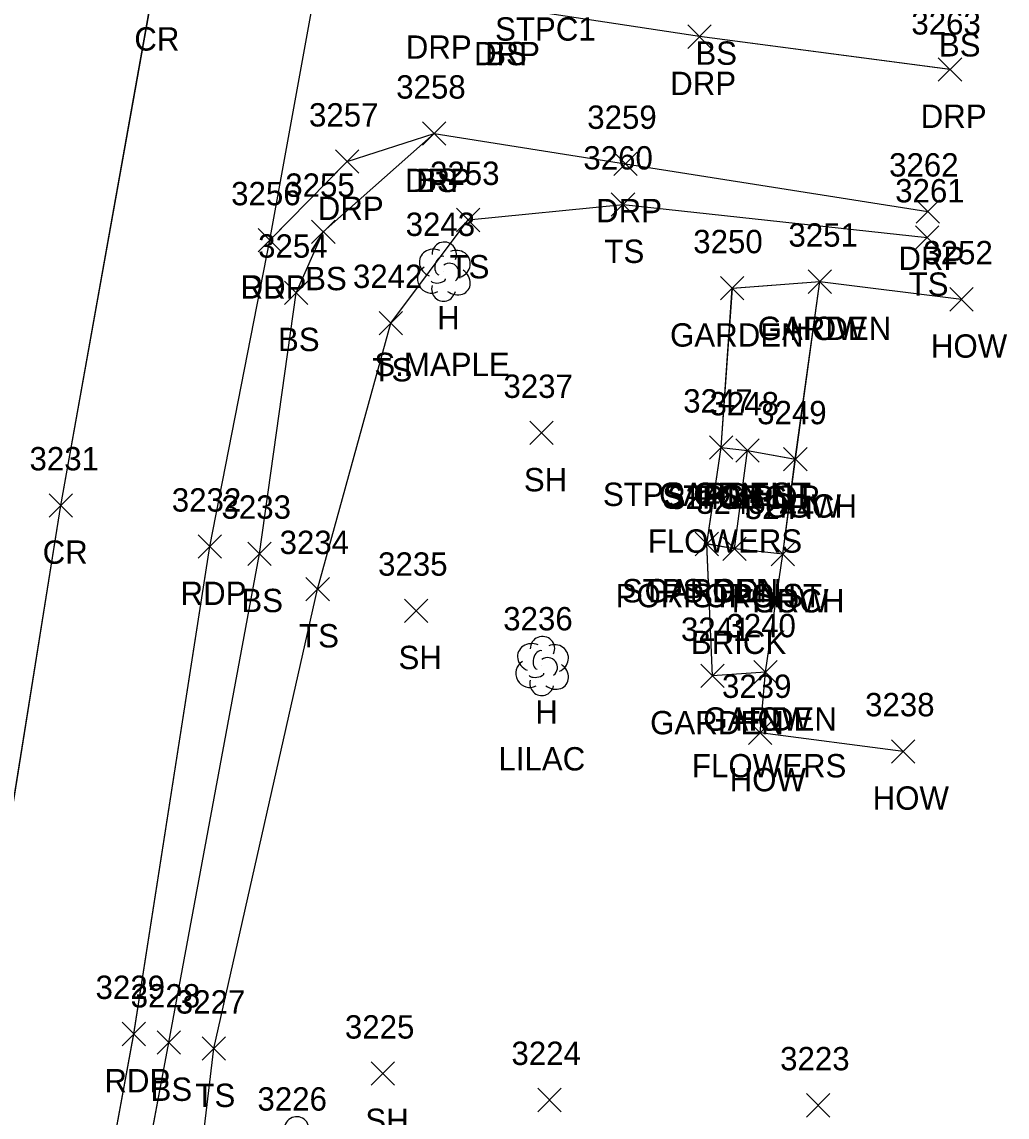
# Model space of a CAD drawing. Extents: x 1554668 to 1563881, y 831386 to 834374.
# Drawn here: x 1562345.1 to 1562429.4, y 833156.6 to 833250.4 of the extents above; entities that cross this region are included whole.
import ezdxf

# ---------------------------------------------------------------- set-up
doc = ezdxf.new("R2010")
doc.units = 0
for name, color, linetype in [('L_A', 7, 'Continuous'), ('L_C', 7, 'Continuous'), ('L_I', 7, 'Continuous'), ('L_TIC', 7, 'Continuous'), ('LAPB', 7, 'Continuous'), ('LBC', 7, 'Continuous'), ('LBF', 7, 'Continuous'), ('LELB', 7, 'Continuous'), ('LTD', 7, 'Continuous'), ('P_A', 7, 'Continuous'), ('P_I', 7, 'Continuous'), ('P_TIC', 7, 'Continuous'), ('PET', 7, 'Continuous'), ('PRC', 7, 'Continuous'), ('R_A', 7, 'Continuous'), ('R_I', 7, 'Continuous'), ('R_TIC', 7, 'Continuous'), ('RDP', 7, 'Continuous')]:
    doc.layers.add(name, color=color, linetype=linetype)

msp = doc.modelspace()

# ---------------------------------------------------------------- linework, layer by layer
at = {"layer": 'L_TIC'}
for points in [[(1562379.386, 833239.793), (1562381.386, 833241.793)], [(1562381.386, 833239.793), (1562379.386, 833241.793)], [(1562395.546, 833233.721), (1562397.546, 833235.721)], [(1562397.546, 833233.721), (1562395.546, 833235.721)], [(1562382.285, 833232.399), (1562384.285, 833234.399)], [(1562384.285, 833232.399), (1562382.285, 833234.399)], [(1562369.886, 833231.385), (1562371.886, 833233.385)], [(1562371.886, 833231.385), (1562369.886, 833233.385)], [(1562421.593, 833230.905), (1562423.593, 833232.905)], [(1562423.593, 833230.905), (1562421.593, 833232.905)], [(1562404.905, 833226.553), (1562406.905, 833228.553)], [(1562406.905, 833226.553), (1562404.905, 833228.553)], [(1562412.403, 833227.118), (1562414.403, 833229.118)], [(1562414.403, 833227.118), (1562412.403, 833229.118)], [(1562412.403, 833227.118), (1562414.403, 833229.118)], [(1562414.403, 833227.118), (1562412.403, 833229.118)], [(1562367.561, 833226.171), (1562369.561, 833228.171)], [(1562369.561, 833226.171), (1562367.561, 833228.171)], [(1562424.522, 833225.605), (1562426.522, 833227.605)], [(1562426.522, 833225.605), (1562424.522, 833227.605)], [(1562375.679, 833223.576), (1562377.679, 833225.576)], [(1562377.679, 833223.576), (1562375.679, 833225.576)], [(1562388.568, 833214.163), (1562390.568, 833216.163)], [(1562390.568, 833214.163), (1562388.568, 833216.163)], [(1562403.962, 833212.907), (1562405.962, 833214.907)], [(1562405.962, 833212.907), (1562403.962, 833214.907)], [(1562403.962, 833212.907), (1562405.962, 833214.907)], [(1562405.962, 833212.907), (1562403.962, 833214.907)], [(1562406.212, 833212.669), (1562408.212, 833214.669)], [(1562408.212, 833212.669), (1562406.212, 833214.669)], [(1562406.212, 833212.669), (1562408.212, 833214.669)], [(1562408.212, 833212.669), (1562406.212, 833214.669)], [(1562410.303, 833211.908), (1562412.303, 833213.908)], [(1562412.303, 833211.908), (1562410.303, 833213.908)], [(1562410.303, 833211.908), (1562412.303, 833213.908)], [(1562412.303, 833211.908), (1562410.303, 833213.908)], [(1562364.426, 833203.815), (1562366.426, 833205.815)], [(1562366.426, 833203.815), (1562364.426, 833205.815)], [(1562402.721, 833204.652), (1562404.721, 833206.652)], [(1562404.721, 833204.652), (1562402.721, 833206.652)], [(1562402.721, 833204.652), (1562404.721, 833206.652)], [(1562404.721, 833204.652), (1562402.721, 833206.652)], [(1562405.084, 833204.234), (1562407.084, 833206.234)], [(1562407.084, 833204.234), (1562405.084, 833206.234)], [(1562405.084, 833204.234), (1562407.084, 833206.234)], [(1562407.084, 833204.234), (1562405.084, 833206.234)], [(1562409.227, 833203.787), (1562411.227, 833205.787)], [(1562411.227, 833203.787), (1562409.227, 833205.787)], [(1562409.227, 833203.787), (1562411.227, 833205.787)], [(1562411.227, 833203.787), (1562409.227, 833205.787)], [(1562369.4, 833200.793), (1562371.4, 833202.793)], [(1562371.4, 833200.793), (1562369.4, 833202.793)], [(1562377.836, 833198.936), (1562379.836, 833200.936)], [(1562379.836, 833198.936), (1562377.836, 833200.936)], [(1562407.745, 833193.664), (1562409.745, 833195.664)], [(1562409.745, 833193.664), (1562407.745, 833195.664)], [(1562407.745, 833193.664), (1562409.745, 833195.664)], [(1562409.745, 833193.664), (1562407.745, 833195.664)], [(1562403.199, 833193.354), (1562405.199, 833195.354)], [(1562405.199, 833193.354), (1562403.199, 833195.354)], [(1562407.29, 833188.473), (1562409.29, 833190.473)], [(1562409.29, 833188.473), (1562407.29, 833190.473)], [(1562419.535, 833186.896), (1562421.535, 833188.896)], [(1562421.535, 833186.896), (1562419.535, 833188.896)], [(1562356.648, 833161.962), (1562358.648, 833163.962)], [(1562358.648, 833161.962), (1562356.648, 833163.962)], [(1562360.523, 833161.439), (1562362.523, 833163.439)], [(1562362.523, 833161.439), (1562360.523, 833163.439)], [(1562374.993, 833159.298), (1562376.993, 833161.298)], [(1562376.993, 833159.298), (1562374.993, 833161.298)], [(1562389.254, 833157.039), (1562391.254, 833159.039)], [(1562391.254, 833157.039), (1562389.254, 833159.039)], [(1562412.259, 833156.582), (1562414.259, 833158.582)], [(1562414.259, 833156.582), (1562412.259, 833158.582)]]:
    msp.add_lwpolyline(points, dxfattribs=at)
at = {"layer": 'LAPB'}
for points in [[(1562404.962, 833213.908), (1562405.908, 833227.552), (1562413.402, 833228.121)], [(1562404.962, 833213.908), (1562405.908, 833227.552), (1562413.402, 833228.121)], [(1562404.962, 833213.908), (1562405.908, 833227.552), (1562413.402, 833228.121)], [(1562404.962, 833213.907), (1562405.905, 833227.553), (1562413.403, 833228.118)], [(1562408.745, 833194.664), (1562404.199, 833194.354), (1562403.721, 833205.652)], [(1562408.746, 833194.665), (1562404.197, 833194.353), (1562403.722, 833205.653)], [(1562408.746, 833194.665), (1562404.197, 833194.353), (1562403.722, 833205.653)], [(1562408.746, 833194.665), (1562404.197, 833194.353), (1562403.722, 833205.653)]]:
    msp.add_lwpolyline(points, dxfattribs=at)
at = {"layer": 'LBC'}
for points in [[(1562420.532, 833187.895), (1562408.29, 833189.473), (1562408.746, 833194.665), (1562410.228, 833204.789), (1562411.301, 833212.914), (1562413.402, 833228.121), (1562425.521, 833226.608)], [(1562420.532, 833187.895), (1562408.29, 833189.473), (1562408.746, 833194.665), (1562410.228, 833204.789), (1562411.301, 833212.914), (1562413.402, 833228.121), (1562425.521, 833226.608)], [(1562420.532, 833187.895), (1562408.29, 833189.473), (1562408.746, 833194.665), (1562410.228, 833204.789), (1562411.301, 833212.914), (1562413.402, 833228.121), (1562425.521, 833226.608)], [(1562420.535, 833187.896), (1562408.29, 833189.473), (1562408.745, 833194.664), (1562410.227, 833204.787), (1562411.303, 833212.908), (1562413.403, 833228.118), (1562425.522, 833226.605)]]:
    msp.add_lwpolyline(points, dxfattribs=at)
at = {"layer": 'LBF'}
for points in [[(1562406.084, 833205.234), (1562403.721, 833205.652), (1562404.962, 833213.907), (1562407.212, 833213.669)], [(1562406.086, 833205.234), (1562403.722, 833205.653), (1562404.962, 833213.908), (1562407.214, 833213.669)], [(1562406.086, 833205.234), (1562403.722, 833205.653), (1562404.962, 833213.908), (1562407.214, 833213.669)], [(1562406.086, 833205.234), (1562403.722, 833205.653), (1562404.962, 833213.908), (1562407.214, 833213.669)], [(1562410.227, 833204.787), (1562406.084, 833205.234), (1562407.212, 833213.669), (1562411.303, 833212.908)], [(1562410.228, 833204.789), (1562406.086, 833205.234), (1562407.214, 833213.669), (1562411.301, 833212.914)], [(1562410.228, 833204.789), (1562406.086, 833205.234), (1562407.214, 833213.669), (1562411.301, 833212.914)], [(1562410.228, 833204.789), (1562406.086, 833205.234), (1562407.214, 833213.669), (1562411.301, 833212.914)]]:
    msp.add_lwpolyline(points, dxfattribs=at)
at = {"layer": 'LELB'}
for points in [[(1562374.5, 833056.2), (1562353.118, 833065.637), (1562346.472, 833085.732), (1562345.947, 833095.881), (1562351.159, 833128.246), (1562357.646, 833162.961), (1562365.425, 833204.814), (1562368.562, 833227.174), (1562370.886, 833232.383), (1562380.386, 833240.798)], [(1562374.5, 833056.2), (1562353.118, 833065.637), (1562346.472, 833085.732), (1562345.947, 833095.881), (1562351.159, 833128.246), (1562357.646, 833162.961), (1562365.425, 833204.814), (1562368.562, 833227.174), (1562370.886, 833232.383), (1562380.386, 833240.798)], [(1562374.5, 833056.2), (1562353.118, 833065.637), (1562346.472, 833085.732), (1562345.947, 833095.881), (1562351.159, 833128.246), (1562357.646, 833162.961), (1562365.425, 833204.814), (1562368.562, 833227.174), (1562370.886, 833232.383), (1562380.386, 833240.798)], [(1562374.503, 833056.203), (1562353.117, 833065.633), (1562346.473, 833085.737), (1562345.95, 833095.877), (1562351.164, 833128.246), (1562357.648, 833162.962), (1562365.426, 833204.815), (1562368.561, 833227.171), (1562370.886, 833232.385), (1562380.386, 833240.793)], [(1562357.285, 833127.005), (1562361.523, 833162.439), (1562370.4, 833201.793), (1562376.679, 833224.576), (1562383.285, 833233.399), (1562396.546, 833234.721), (1562422.593, 833231.905)], [(1562357.29, 833127.004), (1562361.523, 833162.44), (1562370.399, 833201.791), (1562376.677, 833224.574), (1562383.286, 833233.402), (1562396.549, 833234.719), (1562422.591, 833231.908)], [(1562357.29, 833127.004), (1562361.523, 833162.44), (1562370.399, 833201.791), (1562376.677, 833224.574), (1562383.286, 833233.402), (1562396.549, 833234.719), (1562422.591, 833231.908)], [(1562357.29, 833127.004), (1562361.523, 833162.44), (1562370.399, 833201.791), (1562376.677, 833224.574), (1562383.286, 833233.402), (1562396.549, 833234.719), (1562422.591, 833231.908)]]:
    msp.add_lwpolyline(points, dxfattribs=at)
at = {"layer": 'LTD'}
for p, q in [((1562381.193, 833229.03), (1562381.193, 833229.03)), ((1562381.193, 833229.03), (1562381.193, 833229.03)), ((1562389.603, 833195.256), (1562389.603, 833195.256)), ((1562389.603, 833195.256), (1562389.603, 833195.256))]:
    msp.add_line(p, q, dxfattribs=at)
for centre in [(1562381.24, 833230.463), (1562389.65, 833196.69), (1562368.606, 833155.563)]:
    msp.add_arc(centre, 1.047, 335.52715, 180.95627, dxfattribs=at)
for centre, major_axis, ratio, start_param, end_param in [((1562380.401, 833229.696), (1.21, -0.512), 0.895232, 1.570796, 4.712389), ((1562380.985, 833229.488), (-0.208, -0.792), 0.645439, 3.141593, 6.283185), ((1562382.235, 833229.613), (-1.141, -0.483), 0.949671, 1.570796, 4.712389), ((1562380.11, 833228.321), (0.584, -1.042), 0.959034, 3.141593, 6.283185), ((1562381.693, 833228.863), (-0.5, 0.667), 0.989748, 3.141593, 6.283185), ((1562380.735, 833228.279), (-0.625, -0.083), 0.423636, 0, 3.141593), ((1562382.193, 833228.196), (-1.09, 0.792), 0.841452, 1.570796, 4.712389), ((1562381.193, 833227.53), (0.265, 1.061), 0.942809, 1.570796, 4.712389), ((1562388.812, 833195.923), (1.21, -0.512), 0.895232, 1.570796, 4.712389), ((1562389.395, 833195.715), (-0.208, -0.792), 0.645439, 3.141593, 6.283185), ((1562390.645, 833195.84), (-1.141, -0.483), 0.949671, 1.570796, 4.712389), ((1562388.52, 833194.548), (0.584, -1.042), 0.959034, 3.141593, 6.283185), ((1562390.103, 833195.09), (-0.5, 0.667), 0.989748, 3.141593, 6.283185), ((1562389.145, 833194.506), (-0.625, -0.083), 0.423636, 0, 3.141593), ((1562390.603, 833194.423), (-1.09, 0.792), 0.841452, 1.570796, 4.712389), ((1562389.604, 833193.756), (0.265, 1.061), 0.942809, 1.570796, 4.712389)]:
    msp.add_ellipse(centre, major_axis=major_axis, ratio=ratio, start_param=start_param, end_param=end_param, dxfattribs=at)
at = {"layer": 'P_TIC'}
for points in [[(1562365.308, 833230.661), (1562367.308, 833232.661)], [(1562367.308, 833230.661), (1562365.308, 833232.661)], [(1562347.42, 833207.956), (1562349.42, 833209.956)], [(1562349.42, 833207.956), (1562347.42, 833209.956)], [(1562360.17, 833204.426), (1562362.17, 833206.426)], [(1562362.17, 833204.426), (1562360.17, 833206.426)], [(1562353.649, 833162.69), (1562355.649, 833164.69)], [(1562355.649, 833162.69), (1562353.649, 833164.69)]]:
    msp.add_lwpolyline(points, dxfattribs=at)
at = {"layer": 'PET'}
for points in [[(1562293.2, 832810.286), (1562300.396, 832850.568), (1562308.055, 832893.341), (1562311.287, 832911.514), (1562317.744, 832948.774), (1562319.194, 832956.227), (1562322.7, 832975.05), (1562324.671, 832987.025), (1562331.672, 833029.796), (1562339.066, 833072.416), (1562343.078, 833095.98), (1562348.142, 833128.239), (1562354.649, 833163.69), (1562361.17, 833205.426), (1562366.308, 833231.661), (1562371.389, 833259.656), (1562381.749, 833322.062), (1562383.966, 833334.665), (1562387.156, 833355.182), (1562390.312, 833375.983), (1562393.977, 833397.668)], [(1562293.205, 832810.287), (1562300.398, 832850.573), (1562308.061, 832893.345), (1562311.291, 832911.518), (1562317.744, 832948.775), (1562319.194, 832956.226), (1562322.701, 832975.053), (1562324.671, 832987.025), (1562331.672, 833029.797), (1562339.066, 833072.413), (1562343.078, 833095.98), (1562348.141, 833128.239), (1562354.651, 833163.692), (1562361.172, 833205.429), (1562366.308, 833231.663), (1562371.39, 833259.659), (1562381.75, 833322.061), (1562383.966, 833334.667), (1562387.156, 833355.187), (1562390.311, 833375.989), (1562393.977, 833397.67)], [(1562293.205, 832810.287), (1562300.398, 832850.573), (1562308.061, 832893.345), (1562311.291, 832911.518), (1562317.744, 832948.775), (1562319.194, 832956.226), (1562322.701, 832975.053), (1562324.671, 832987.025), (1562331.672, 833029.797), (1562339.066, 833072.413), (1562343.078, 833095.98), (1562348.141, 833128.239), (1562354.651, 833163.692), (1562361.172, 833205.429), (1562366.308, 833231.663), (1562371.39, 833259.659), (1562381.75, 833322.061), (1562383.966, 833334.667), (1562387.156, 833355.187), (1562390.311, 833375.989), (1562393.977, 833397.67)], [(1562293.205, 832810.287), (1562300.398, 832850.573), (1562308.061, 832893.345), (1562311.291, 832911.518), (1562317.744, 832948.775), (1562319.194, 832956.226), (1562322.701, 832975.053), (1562324.671, 832987.025), (1562331.672, 833029.797), (1562339.066, 833072.413), (1562343.078, 833095.98), (1562348.141, 833128.239), (1562354.651, 833163.692), (1562361.172, 833205.429), (1562366.308, 833231.663), (1562371.39, 833259.659), (1562381.75, 833322.061), (1562383.966, 833334.667), (1562387.156, 833355.187), (1562390.311, 833375.989), (1562393.977, 833397.67)]]:
    msp.add_lwpolyline(points, dxfattribs=at)
at = {"layer": 'PRC'}
for points in [[(1562275.776, 832790.077), (1562288.125, 832857.632), (1562294.631, 832895.176), (1562297.904, 832912.217), (1562304.762, 832951.993), (1562312.108, 832994.956), (1562319.802, 833040.184), (1562329.454, 833095.879), (1562335.384, 833129.576), (1562341.519, 833165.95), (1562348.42, 833208.956), (1562356.269, 833252.907), (1562374.328, 833358.78), (1562379.82, 833391.635)], [(1562275.778, 832790.076), (1562288.132, 832857.633), (1562294.636, 832895.18), (1562297.903, 832912.219), (1562304.767, 832951.999), (1562312.112, 832994.956), (1562319.802, 833040.186), (1562329.454, 833095.875), (1562335.382, 833129.576), (1562341.516, 833165.947), (1562348.419, 833208.953), (1562356.274, 833252.911), (1562374.328, 833358.788), (1562379.819, 833391.645)], [(1562275.778, 832790.076), (1562288.132, 832857.633), (1562294.636, 832895.18), (1562297.903, 832912.219), (1562304.767, 832951.999), (1562312.112, 832994.956), (1562319.802, 833040.186), (1562329.454, 833095.875), (1562335.382, 833129.576), (1562341.516, 833165.947), (1562348.419, 833208.953), (1562356.274, 833252.911), (1562374.328, 833358.788), (1562379.819, 833391.645)], [(1562275.778, 832790.076), (1562288.132, 832857.633), (1562294.636, 832895.18), (1562297.903, 832912.219), (1562304.767, 832951.999), (1562312.112, 832994.956), (1562319.802, 833040.186), (1562329.454, 833095.875), (1562335.382, 833129.576), (1562341.516, 833165.947), (1562348.419, 833208.953), (1562356.274, 833252.911), (1562374.328, 833358.788), (1562379.819, 833391.645)]]:
    msp.add_lwpolyline(points, dxfattribs=at)
at = {"layer": 'R_TIC'}
for points in [[(1562402.099, 833248.099), (1562404.099, 833250.099)], [(1562404.099, 833248.099), (1562402.099, 833250.099)], [(1562423.546, 833245.28), (1562425.546, 833247.28)], [(1562425.546, 833245.28), (1562423.546, 833247.28)], [(1562379.386, 833239.793), (1562381.386, 833241.793)], [(1562381.386, 833239.793), (1562379.386, 833241.793)], [(1562371.919, 833237.403), (1562373.919, 833239.403)], [(1562373.919, 833237.403), (1562371.919, 833239.403)], [(1562395.751, 833237.203), (1562397.751, 833239.203)], [(1562397.751, 833237.203), (1562395.751, 833239.203)], [(1562421.639, 833233.119), (1562423.639, 833235.119)], [(1562423.639, 833233.119), (1562421.639, 833235.119)], [(1562365.308, 833230.661), (1562367.308, 833232.661)], [(1562367.308, 833230.661), (1562365.308, 833232.661)]]:
    msp.add_lwpolyline(points, dxfattribs=at)
at = {"layer": 'RDP'}
for points in [[(1562424.546, 833246.28), (1562403.099, 833249.099), (1562386.3, 833251.653), (1562380.458, 833252.206), (1562375.022, 833256.538), (1562371.389, 833259.656)], [(1562424.543, 833246.284), (1562403.095, 833249.104), (1562386.304, 833251.652), (1562380.458, 833252.21), (1562375.022, 833256.536), (1562371.39, 833259.659)], [(1562424.543, 833246.284), (1562403.095, 833249.104), (1562386.304, 833251.652), (1562380.458, 833252.21), (1562375.022, 833256.536), (1562371.39, 833259.659)], [(1562424.543, 833246.284), (1562403.095, 833249.104), (1562386.304, 833251.652), (1562380.458, 833252.21), (1562375.022, 833256.536), (1562371.39, 833259.659)], [(1562366.308, 833231.663), (1562372.921, 833238.41), (1562380.386, 833240.798), (1562396.749, 833238.208), (1562422.64, 833234.121)], [(1562366.308, 833231.663), (1562372.921, 833238.41), (1562380.386, 833240.798), (1562396.749, 833238.208), (1562422.64, 833234.121)], [(1562366.308, 833231.663), (1562372.921, 833238.41), (1562380.386, 833240.798), (1562396.749, 833238.208), (1562422.64, 833234.121)], [(1562366.308, 833231.661), (1562372.919, 833238.403), (1562380.386, 833240.793), (1562396.751, 833238.203), (1562422.639, 833234.119)]]:
    msp.add_lwpolyline(points, dxfattribs=at)

# ---------------------------------------------------------------- texts
at = {"layer": 'L_A'}
for s, p in [('STPC1', (1562385.591, 833248.757)), ('BS', (1562423.594, 833247.399)), ('BS', (1562384.741, 833246.653)), ('BS', (1562402.742, 833246.689)), ('BS', (1562378.827, 833235.793)), ('TS', (1562394.955, 833229.721)), ('TS', (1562381.695, 833228.399)), ('BS', (1562369.327, 833227.385)), ('TS', (1562421.002, 833226.905)), ('H', (1562380.626, 833224.03)), ('GARDEN', (1562400.574, 833222.553)), ('GARDEN', (1562408.072, 833223.118)), ('HOW', (1562410.789, 833223.118)), ('BS', (1562367.002, 833222.171)), ('HOW', (1562422.908, 833221.605)), ('TS', (1562375.089, 833219.576)), ('SH', (1562388.056, 833210.163)), ('STPS GDN ST', (1562394.828, 833208.907)), ('GARDEN', (1562399.631, 833208.907)), ('STPS POR', (1562399.912, 833208.669)), ('PORCH', (1562402.834, 833208.669)), ('PORCH', (1562406.925, 833207.908)), ('HOW', (1562408.688, 833207.908)), ('POR STPS ST', (1562395.919, 833200.234)), ('STPS GDN', (1562396.453, 833200.652)), ('GARDEN', (1562398.39, 833200.652)), ('PORCH', (1562401.706, 833200.234)), ('BS', (1562363.867, 833199.815)), ('PORCH', (1562405.849, 833199.787)), ('HOW', (1562407.613, 833199.787)), ('TS', (1562368.81, 833196.793)), ('SH', (1562377.324, 833194.936)), ('H', (1562389.036, 833190.256)), ('GARDEN', (1562398.868, 833189.354)), ('GARDEN', (1562403.414, 833189.664)), ('HOW', (1562406.131, 833189.664)), ('HOW', (1562405.676, 833184.473)), ('HOW', (1562417.92, 833182.896)), ('BS', (1562356.089, 833157.962)), ('TS', (1562359.932, 833157.439)), ('SH', (1562374.482, 833155.298))]:
    msp.add_text(s, height=2, dxfattribs=at).set_placement(p)
at = {"layer": 'L_C'}
for s, p in [('S.MAPLE', (1562375.256, 833220.03)), ('FLOWERS', (1562398.662, 833204.907)), ('BRICK', (1562402.352, 833196.234)), ('LILAC', (1562385.879, 833186.256)), ('FLOWERS', (1562402.446, 833185.664))]:
    msp.add_text(s, height=2, dxfattribs=at).set_placement(p)
at = {"layer": 'L_I'}
for s, p in [('3258', (1562377.126, 833243.793)), ('3260', (1562393.152, 833237.721)), ('3253', (1562380.025, 833236.399)), ('3255', (1562367.626, 833235.385)), ('3261', (1562419.853, 833234.905)), ('3243', (1562377.933, 833232.03)), ('3251', (1562410.71, 833231.118)), ('3251', (1562410.71, 833231.118)), ('3254', (1562365.302, 833230.171)), ('3250', (1562402.559, 833230.553)), ('3252', (1562422.262, 833229.605)), ('3242', (1562373.419, 833227.576)), ('3237', (1562386.308, 833218.163)), ('3247', (1562401.702, 833216.907)), ('3247', (1562401.702, 833216.907)), ('3248', (1562403.952, 833216.669)), ('3248', (1562403.952, 833216.669)), ('3249', (1562408.035, 833215.908)), ('3249', (1562408.035, 833215.908)), ('3246', (1562400.406, 833208.652)), ('3246', (1562400.406, 833208.652)), ('3233', (1562362.166, 833207.815)), ('3245', (1562402.824, 833208.234)), ('3245', (1562402.824, 833208.234)), ('3244', (1562406.967, 833207.787)), ('3244', (1562406.967, 833207.787)), ('3234', (1562367.14, 833204.793)), ('3235', (1562375.576, 833202.936)), ('3236', (1562386.288, 833198.256)), ('3241', (1562401.506, 833197.354)), ('3240', (1562405.399, 833197.664)), ('3240', (1562405.399, 833197.664)), ('3239', (1562405.022, 833192.473)), ('3238', (1562417.275, 833190.896)), ('3228', (1562354.388, 833165.962)), ('3227', (1562358.263, 833165.439)), ('3225', (1562372.733, 833163.298)), ('3224', (1562386.994, 833161.039)), ('3223', (1562409.999, 833160.582)), ('3226', (1562365.244, 833157.129))]:
    msp.add_text(s, height=2, dxfattribs=at).set_placement(p)
at = {"layer": 'P_A'}
for s, p in [('CR', (1562354.702, 833247.907)), ('RDP', (1562363.796, 833226.661)), ('CR', (1562346.853, 833203.956)), ('RDP', (1562358.658, 833200.426)), ('RDP', (1562352.137, 833158.69))]:
    msp.add_text(s, height=2, dxfattribs=at).set_placement(p)
at = {"layer": 'P_I'}
for s, p in [('3256', (1562362.993, 833234.661)), ('3231', (1562345.727, 833211.956)), ('3232', (1562357.91, 833208.426)), ('3229', (1562351.381, 833166.69))]:
    msp.add_text(s, height=2, dxfattribs=at).set_placement(p)
at = {"layer": 'R_A'}
for p in [(1562377.946, 833247.206), (1562383.788, 833246.653), (1562400.587, 833244.099), (1562422.035, 833241.28), (1562377.874, 833235.793), (1562370.408, 833233.403), (1562394.239, 833233.203), (1562420.127, 833229.119), (1562363.796, 833226.661)]:
    msp.add_text('DRP', height=2, dxfattribs=at).set_placement(p)
at = {"layer": 'R_I'}
for s, p in [('3263', (1562421.239, 833249.28)), ('3258', (1562377.126, 833243.793)), ('3257', (1562369.66, 833241.403)), ('3259', (1562393.483, 833241.203)), ('3262', (1562419.332, 833237.119)), ('3256', (1562362.993, 833234.661))]:
    msp.add_text(s, height=2, dxfattribs=at).set_placement(p)

doc.saveas('drawing.dxf')
